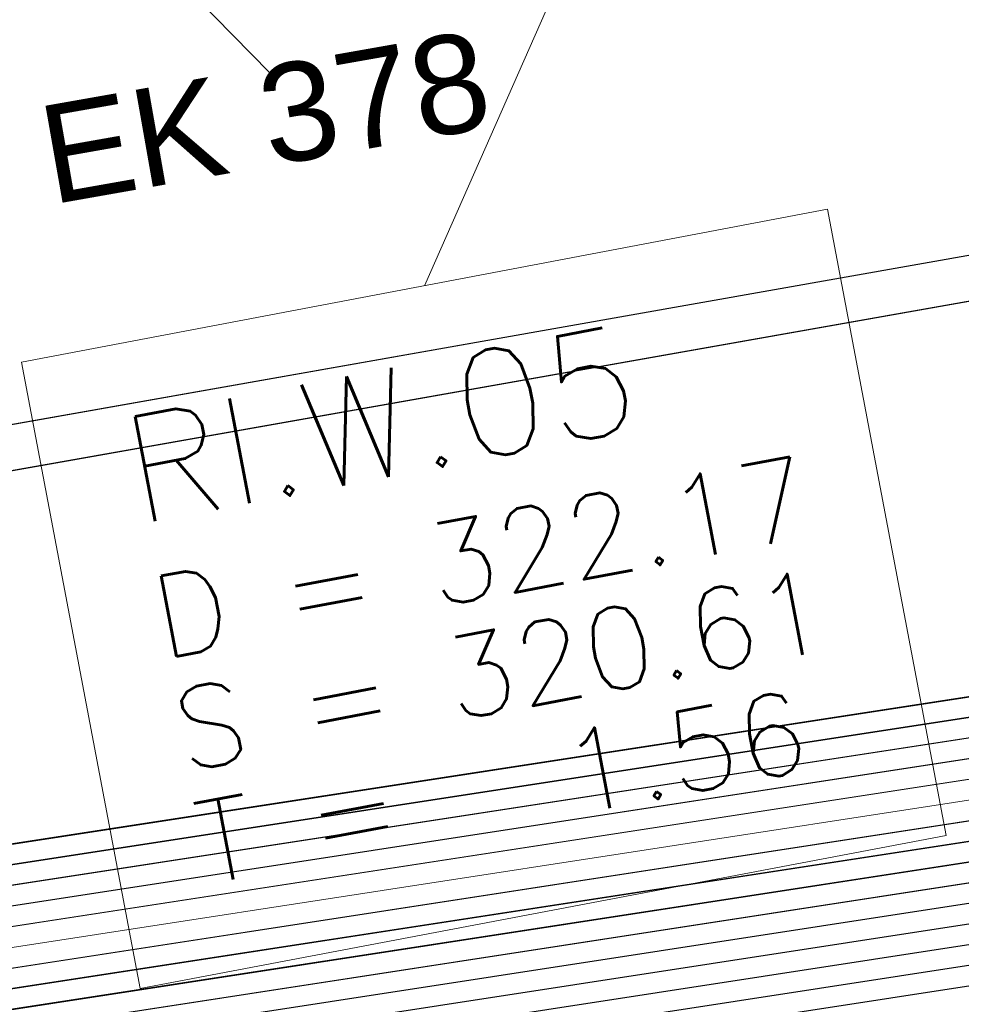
# Model space of a CAD drawing. Header units: metres. Extents: x -502 to 161, y -108 to 174.
# Tile 469 of 656: x -80.48 to -78.19, y -18.85 to -16.45. Entities that reach past the tile are written whole.
import ezdxf

# ---------------------------------------------------------------- set-up
doc = ezdxf.new("R2010")
doc.units = ezdxf.units.M
doc.header["$LTSCALE"] = 0.1
for name, color, linetype in [('BRI31-005.05-5p02-Koordinierung Lageplan 4. BA ZOB West 2022-06-15', 7, 'Continuous'), ('BRI31-005.06-5f07-Koordinierung Lageplan 4. BA ZOB Fernbusbahnh', 7, 'Continuous'), ('BRI32-005.02-5f05-Koordinierung Schemaplan 4 BA ZOB Teilbereich', 7, 'Continuous'), ('BRI32-005.03-5f06-Koordinierung Schemaplan 4 BA ZOB Teilbereich 2 Ost - Bahnhofsallee 2023-01-21', 7, 'Continuous')]:
    doc.layers.add(name, color=color, linetype=linetype)
doc.styles.add('Arial', font='arial.ttf')
doc.styles.add('Txt', font='txt_____.ttf')

msp = doc.modelspace()

# ---------------------------------------------------------------- linework, layer by layer
at = {"layer": 'BRI31-005.05-5p02-Koordinierung Lageplan 4. BA ZOB West 2022-06-15', "color": 6, "linetype": 'Continuous', "lineweight": 25, "true_color": 0xff00ff, "transparency": 33554687, "flags": 128}
for points in [[(-12.8197, -7.1584), (-13.0948, -7.1684), (-17.6753, -7.3484), (-25.0233, -7.7685), (-29.4119, -8.0888), (-36.588, -9.7298), (-36.8022, -9.7791), (-48.761, -11.229), (-54.8582, -12.3594), (-60.5568, -13.5195), (-72.2392, -15.9794), (-83.9386, -18.0493), (-95.7552, -20.2994), (-107.5641, -22.6294), (-119.3715, -24.8394), (-124.8625, -26.009), (-126.093, -26.1489), (-127.2478, -26.3291), (-138.8097, -28.3993), (-150.5411, -30.6494), (-156.6329, -31.8278), (-162.3974, -31.1788), (-174.3003, -29.339)], [(-174.3171, -29.4477), (-162.412, -31.2879), (-156.6285, -31.939), (-150.5203, -30.7574), (-138.7897, -28.5075), (-127.2296, -26.4376), (-126.0783, -26.2579), (-124.8448, -26.1177), (-119.3499, -24.9473), (-107.5433, -22.7374), (-95.7342, -20.4074), (-83.9188, -18.1575), (-72.2182, -16.0874), (-60.5345, -13.6272), (-54.8372, -12.4674), (-48.7444, -11.3378), (-36.7832, -9.8876), (-36.5634, -9.837), (-29.3955, -8.1979), (-25.0161, -7.8783), (-17.67, -7.4583), (-13.0906, -7.2783), (-12.8157, -7.2683)]]:
    msp.add_lwpolyline(points, dxfattribs=at)
at = {"layer": 'BRI31-005.05-5p02-Koordinierung Lageplan 4. BA ZOB West 2022-06-15', "color": 190, "linetype": 'Continuous', "lineweight": 35, "true_color": 0x7f00ff, "transparency": 33554687, "flags": 128}
for points in [[(-55.7007, -13.3634), (-59.4327, -13.9934), (-61.4087, -14.3464), (-62.2647, -14.4984), (-62.6667, -14.5974), (-62.8907, -14.7334), (-63.5967, -15.2334), (-64.4177, -15.8004), (-64.8657, -15.8864), (-69.7037, -16.7484), (-75.4637, -17.6884), (-81.7337, -18.6534), (-88.9077, -20.0034), (-93.6827, -20.7334), (-98.9647, -21.6334), (-104.5957, -22.9234), (-121.8907, -26.2934), (-126.8117, -27.2034), (-150.4477, -31.7134), (-157.1307, -33.0134), (-162.7687, -32.1234), (-174.7807, -30.4434), (-178.1477, -29.6134), (-179.1357, -29.4334)], [(-55.6927, -13.4124), (-59.4247, -14.0424), (-59.9157, -14.1304), (-61.3997, -14.3954), (-62.2547, -14.5474), (-62.6477, -14.6444), (-62.8637, -14.7754), (-63.5677, -15.2744), (-64.3977, -15.8474), (-64.8567, -15.9354), (-69.6957, -16.7974), (-75.4547, -17.7374), (-81.7247, -18.7024), (-88.8997, -20.0524), (-93.6747, -20.7824), (-98.9547, -21.6824)]]:
    msp.add_lwpolyline(points, dxfattribs=at)
at = {"layer": 'BRI31-005.05-5p02-Koordinierung Lageplan 4. BA ZOB West 2022-06-15', "color": 250, "linetype": 'Continuous', "lineweight": 25, "true_color": 0x333333, "transparency": 33554687, "flags": 128}
for points in [[(-55.6847, -13.4614), (-59.4167, -14.0914), (-59.9067, -14.1794), (-61.3907, -14.4444), (-62.2447, -14.5964), (-62.6287, -14.6914), (-62.8367, -14.8174), (-63.5387, -15.3154), (-64.3777, -15.8944), (-64.8477, -15.9844), (-69.6877, -16.8464), (-75.4457, -17.7864), (-81.7157, -18.7514), (-88.8917, -20.1014), (-93.6667, -20.8314), (-98.9447, -21.7314)], [(-55.6767, -13.5104), (-59.4087, -14.1404), (-59.8977, -14.2284), (-61.3817, -14.4934), (-62.2347, -14.6454), (-62.6097, -14.7384), (-62.8097, -14.8594), (-63.5097, -15.3564), (-64.3577, -15.9414), (-64.8387, -16.0334), (-69.6797, -16.8954), (-75.4367, -17.8354), (-81.7067, -18.8004), (-88.8837, -20.1504), (-93.6587, -20.8804), (-98.9347, -21.7804)], [(-179.1357, -29.7394), (-178.2047, -29.9074), (-176.5237, -30.3244), (-174.8367, -30.8434), (-162.8247, -32.5154), (-157.1227, -33.4214), (-150.6707, -32.1644), (-150.3757, -32.1054), (-126.7397, -27.5954), (-121.8107, -26.6854), (-104.5117, -23.3154), (-93.6067, -21.1744), (-88.8337, -20.4444), (-81.6527, -19.0944), (-75.3827, -18.1294), (-69.6317, -17.1894), (-64.2647, -16.2324), (-63.2977, -15.6984), (-62.6077, -15.0894), (-62.1947, -14.8414), (-59.6597, -14.3864), (-59.3767, -14.3364), (-55.6447, -13.7064)], [(-55.6367, -13.7554), (-59.3687, -14.3854), (-59.6507, -14.4354), (-62.1767, -14.8894), (-62.5777, -15.1304), (-63.2687, -15.7394), (-64.2477, -16.2804), (-69.6237, -17.2384), (-75.3737, -18.1784), (-81.6437, -19.1434), (-88.8257, -20.4934), (-93.5977, -21.2234), (-104.5017, -23.3644), (-121.8007, -26.7344), (-126.7307, -27.6444), (-150.3667, -32.1544), (-150.6607, -32.2134), (-157.1217, -33.4724), (-162.8317, -32.5644), (-174.8437, -30.8934), (-176.5357, -30.3734), (-178.2147, -29.9564), (-179.1357, -29.7904)], [(-55.6287, -13.8044), (-59.3607, -14.4344), (-59.6427, -14.4844), (-62.1587, -14.9374), (-62.5477, -15.1714), (-63.2397, -15.7804), (-64.2307, -16.3284), (-69.6157, -17.2874), (-75.3647, -18.2274), (-81.6347, -19.1924), (-88.8177, -20.5424), (-93.5887, -21.2724), (-104.4917, -23.4134), (-121.7907, -26.7834), (-126.7217, -27.6934), (-150.3577, -32.2034), (-150.6507, -32.2624), (-157.1207, -33.5234), (-162.8387, -32.6134), (-174.8507, -30.9434), (-176.5477, -30.4224), (-178.2247, -30.0054), (-179.1357, -29.8414)], [(-55.6207, -13.8534), (-59.3527, -14.4834), (-59.6277, -14.5324), (-62.1407, -14.9854), (-62.5177, -15.2124), (-63.2107, -15.8214), (-64.2137, -16.3764), (-69.6077, -17.3364), (-75.3557, -18.2764), (-81.6257, -19.2414), (-88.8097, -20.5914), (-93.5797, -21.3214), (-104.4817, -23.4624), (-121.7807, -26.8324), (-126.7127, -27.7424), (-150.3487, -32.2524), (-150.6407, -32.3114), (-157.1197, -33.5744), (-162.8457, -32.6624), (-174.8577, -30.9934), (-176.5597, -30.4714), (-178.2347, -30.0544), (-179.1357, -29.8924)], [(-55.6127, -13.9024), (-59.3447, -14.5324), (-59.6247, -14.5824), (-62.1227, -15.0334), (-62.4877, -15.2534), (-63.1817, -15.8624), (-64.1967, -16.4244), (-69.5997, -17.3854), (-75.3467, -18.3254), (-81.6167, -19.2904), (-88.8017, -20.6404), (-93.5707, -21.3704), (-104.4717, -23.5114), (-121.7707, -26.8814), (-126.7037, -27.7914), (-150.3397, -32.3014), (-150.6307, -32.3604), (-157.1187, -33.6254), (-162.8527, -32.7114), (-174.8647, -31.0434), (-176.5717, -30.5204), (-178.2447, -30.1034), (-179.1357, -29.9434)], [(-55.6047, -13.9514), (-59.3367, -14.5814), (-62.1047, -15.0814), (-62.4577, -15.2944), (-63.1527, -15.9034), (-64.1797, -16.4724), (-69.5917, -17.4344), (-75.3377, -18.3744), (-81.6077, -19.3394), (-88.7937, -20.6894), (-93.5617, -21.4194), (-104.4617, -23.5604), (-121.7607, -26.9304), (-126.6947, -27.8404), (-150.3307, -32.3504), (-150.6207, -32.4094), (-157.1177, -33.6764), (-162.8597, -32.7604), (-174.8717, -31.0934), (-176.5837, -30.5694), (-178.2547, -30.1524), (-179.1357, -29.9944)], [(-62.5057, -14.9114), (-62.7017, -15.0274), (-63.4007, -15.5204), (-64.2987, -16.1364), (-69.6477, -17.0914), (-75.4007, -18.0314), (-81.6707, -18.9964), (-88.8497, -20.3464), (-93.6247, -21.0764), (-104.5317, -23.2174), (-121.8307, -26.5874), (-126.7577, -27.4974), (-150.3937, -32.0074), (-150.6907, -32.0664), (-157.1247, -33.3194), (-162.8107, -32.4174), (-174.8227, -30.7434), (-176.4997, -30.2264), (-178.1847, -29.8094), (-179.1357, -29.6374)], [(-62.4797, -14.9544), (-62.6747, -15.0694), (-63.3727, -15.5614), (-64.2817, -16.1844), (-69.6397, -17.1404), (-75.3917, -18.0804), (-81.6617, -19.0454), (-88.8417, -20.3954), (-93.6157, -21.1254), (-104.5217, -23.2664), (-121.8207, -26.6364), (-126.7487, -27.5464), (-150.3847, -32.0564), (-150.6807, -32.1154), (-157.1237, -33.3704), (-162.8177, -32.4664), (-174.8297, -30.7934), (-176.5117, -30.2754), (-178.1947, -29.8584), (-179.1357, -29.6884)]]:
    msp.add_lwpolyline(points, dxfattribs=at)
at = {"layer": 'BRI31-005.05-5p02-Koordinierung Lageplan 4. BA ZOB West 2022-06-15', "color": 116, "linetype": 'Continuous', "lineweight": 13, "true_color": 0x007f3f, "transparency": 33554687, "flags": 128}
for points in [[(-98.8977, -21.7234), (-93.6667, -20.8304), (-88.8927, -20.1004), (-81.7147, -18.7504), (-75.4437, -17.7854), (-69.6887, -16.8454), (-64.8477, -15.9844), (-64.3767, -15.8944), (-63.5377, -15.3154), (-62.8377, -14.8174), (-62.6297, -14.6924), (-62.2457, -14.5964), (-61.3907, -14.4444), (-59.9067, -14.1794), (-59.4177, -14.0904), (-55.6847, -13.4604)], [(-98.9347, -21.7804), (-93.6587, -20.8794), (-88.8847, -20.1494), (-81.7057, -18.7994), (-75.4347, -17.8344), (-69.6807, -16.8944), (-64.8387, -16.0334), (-64.3567, -15.9414), (-63.5087, -15.3564), (-62.8107, -14.8594), (-62.6107, -14.7394), (-62.2357, -14.6454), (-61.3817, -14.4934), (-59.8977, -14.2284), (-59.4097, -14.1394), (-55.6767, -13.5094)], [(-55.6527, -13.6584), (-59.3837, -14.2884), (-59.8707, -14.3754), (-61.3547, -14.6404), (-62.2037, -14.7924), (-62.5517, -14.8784), (-62.7277, -14.9854), (-63.4237, -15.4794), (-64.2987, -16.0824), (-64.8117, -16.1804), (-69.6547, -17.0434), (-75.4117, -17.9834), (-81.6807, -18.9484), (-88.8587, -20.2984), (-93.6347, -21.0284), (-98.8577, -21.9194)], [(-55.6447, -13.7074), (-59.3757, -14.3374), (-59.8617, -14.4244), (-61.3457, -14.6894), (-62.1937, -14.8414), (-62.5327, -14.9254), (-62.7007, -15.0274), (-63.3947, -15.5204), (-64.2787, -16.1294), (-64.8027, -16.2294), (-69.6467, -17.0924), (-75.4027, -18.0324), (-81.6717, -18.9974), (-88.8507, -20.3474), (-93.6267, -21.0774), (-98.8947, -21.9764)]]:
    msp.add_lwpolyline(points, dxfattribs=at)
at = {"layer": 'BRI31-005.05-5p02-Koordinierung Lageplan 4. BA ZOB West 2022-06-15', "color": 251, "linetype": 'Continuous', "lineweight": 13, "true_color": 0x5b5b5b, "transparency": 33554687, "flags": 128}
for points in [[(-55.6687, -13.5594), (-59.4007, -14.1894), (-59.8887, -14.2774), (-61.3727, -14.5424), (-62.2247, -14.6944), (-62.5907, -14.7854), (-62.7827, -14.9014), (-63.4807, -15.3974), (-64.3377, -15.9884), (-64.8297, -16.0824), (-69.6717, -16.9444), (-75.4277, -17.8844), (-81.6977, -18.8494), (-88.8757, -20.1994), (-93.6507, -20.9294), (-98.8777, -21.8214)], [(-55.6607, -13.6084), (-59.3927, -14.2384), (-59.8797, -14.3264), (-61.3637, -14.5914), (-62.2147, -14.7434), (-62.5717, -14.8324), (-62.7557, -14.9434), (-63.4517, -15.4384), (-64.3177, -16.0354), (-64.8207, -16.1314), (-69.6637, -16.9934), (-75.4187, -17.9334), (-81.6887, -18.8984), (-88.8677, -20.2484), (-93.6427, -20.9784), (-98.9147, -21.8784)]]:
    msp.add_lwpolyline(points, dxfattribs=at)
at = {"layer": 'BRI31-005.06-5f07-Koordinierung Lageplan 4. BA ZOB Fernbusbahnh', "color": 190, "linetype": 'Continuous', "lineweight": 30, "true_color": 0x7f00ff, "transparency": 33554687, "flags": 128}
for points in [[(-55.7007, -13.3634), (-59.4327, -13.9934), (-61.4087, -14.3464), (-62.2647, -14.4984), (-62.6667, -14.5974), (-62.8907, -14.7334), (-63.5967, -15.2334), (-64.4177, -15.8004), (-64.8657, -15.8864), (-69.7037, -16.7484), (-75.4637, -17.6884), (-81.7337, -18.6534), (-88.9077, -20.0034), (-93.6827, -20.7334), (-98.9647, -21.6334), (-104.5957, -22.9234), (-121.8907, -26.2934), (-126.8117, -27.2034), (-150.4477, -31.7134), (-157.1307, -33.0134), (-162.7687, -32.1234), (-174.7807, -30.4434), (-178.1477, -29.6134), (-179.1357, -29.4334)], [(-55.6927, -13.4124), (-59.4247, -14.0424), (-59.9157, -14.1304), (-61.3997, -14.3954), (-62.2547, -14.5474), (-62.6477, -14.6444), (-62.8637, -14.7754), (-63.5677, -15.2744), (-64.3977, -15.8474), (-64.8567, -15.9354), (-69.6957, -16.7974), (-75.4547, -17.7374), (-81.7247, -18.7024), (-88.8997, -20.0524), (-93.6747, -20.7824), (-98.9547, -21.6824)]]:
    msp.add_lwpolyline(points, dxfattribs=at)
at = {"layer": 'BRI31-005.06-5f07-Koordinierung Lageplan 4. BA ZOB Fernbusbahnh', "color": 250, "linetype": 'Continuous', "lineweight": 20, "true_color": 0x333333, "transparency": 33554687, "flags": 128}
for points in [[(-55.6847, -13.4614), (-59.4167, -14.0914), (-59.9067, -14.1794), (-61.3907, -14.4444), (-62.2447, -14.5964), (-62.6287, -14.6914), (-62.8367, -14.8174), (-63.5387, -15.3154), (-64.3777, -15.8944), (-64.8477, -15.9844), (-69.6877, -16.8464), (-75.4457, -17.7864), (-81.7157, -18.7514), (-88.8917, -20.1014), (-93.6667, -20.8314), (-98.9447, -21.7314)], [(-55.6767, -13.5104), (-59.4087, -14.1404), (-59.8977, -14.2284), (-61.3817, -14.4934), (-62.2347, -14.6454), (-62.6097, -14.7384), (-62.8097, -14.8594), (-63.5097, -15.3564), (-64.3577, -15.9414), (-64.8387, -16.0334), (-69.6797, -16.8954), (-75.4367, -17.8354), (-81.7067, -18.8004), (-88.8837, -20.1504), (-93.6587, -20.8804), (-98.9347, -21.7804)], [(-179.1357, -29.7394), (-178.2047, -29.9074), (-176.5237, -30.3244), (-174.8367, -30.8434), (-162.8247, -32.5154), (-157.1227, -33.4214), (-150.6707, -32.1644), (-150.3757, -32.1054), (-126.7397, -27.5954), (-121.8107, -26.6854), (-104.5117, -23.3154), (-93.6067, -21.1744), (-88.8337, -20.4444), (-81.6527, -19.0944), (-75.3827, -18.1294), (-69.6317, -17.1894), (-64.2647, -16.2324), (-63.2977, -15.6984), (-62.6077, -15.0894), (-62.1947, -14.8414), (-59.6597, -14.3864), (-59.3767, -14.3364), (-55.6447, -13.7064)], [(-55.6367, -13.7554), (-59.3687, -14.3854), (-59.6507, -14.4354), (-62.1767, -14.8894), (-62.5777, -15.1304), (-63.2687, -15.7394), (-64.2477, -16.2804), (-69.6237, -17.2384), (-75.3737, -18.1784), (-81.6437, -19.1434), (-88.8257, -20.4934), (-93.5977, -21.2234), (-104.5017, -23.3644), (-121.8007, -26.7344), (-126.7307, -27.6444), (-150.3667, -32.1544), (-150.6607, -32.2134), (-157.1217, -33.4724), (-162.8317, -32.5644), (-174.8437, -30.8934), (-176.5357, -30.3734), (-178.2147, -29.9564), (-179.1357, -29.7904)], [(-55.6287, -13.8044), (-59.3607, -14.4344), (-59.6427, -14.4844), (-62.1587, -14.9374), (-62.5477, -15.1714), (-63.2397, -15.7804), (-64.2307, -16.3284), (-69.6157, -17.2874), (-75.3647, -18.2274), (-81.6347, -19.1924), (-88.8177, -20.5424), (-93.5887, -21.2724), (-104.4917, -23.4134), (-121.7907, -26.7834), (-126.7217, -27.6934), (-150.3577, -32.2034), (-150.6507, -32.2624), (-157.1207, -33.5234), (-162.8387, -32.6134), (-174.8507, -30.9434), (-176.5477, -30.4224), (-178.2247, -30.0054), (-179.1357, -29.8414)], [(-55.6207, -13.8534), (-59.3527, -14.4834), (-59.6277, -14.5324), (-62.1407, -14.9854), (-62.5177, -15.2124), (-63.2107, -15.8214), (-64.2137, -16.3764), (-69.6077, -17.3364), (-75.3557, -18.2764), (-81.6257, -19.2414), (-88.8097, -20.5914), (-93.5797, -21.3214), (-104.4817, -23.4624), (-121.7807, -26.8324), (-126.7127, -27.7424), (-150.3487, -32.2524), (-150.6407, -32.3114), (-157.1197, -33.5744), (-162.8457, -32.6624), (-174.8577, -30.9934), (-176.5597, -30.4714), (-178.2347, -30.0544), (-179.1357, -29.8924)], [(-55.6127, -13.9024), (-59.3447, -14.5324), (-59.6247, -14.5824), (-62.1227, -15.0334), (-62.4877, -15.2534), (-63.1817, -15.8624), (-64.1967, -16.4244), (-69.5997, -17.3854), (-75.3467, -18.3254), (-81.6167, -19.2904), (-88.8017, -20.6404), (-93.5707, -21.3704), (-104.4717, -23.5114), (-121.7707, -26.8814), (-126.7037, -27.7914), (-150.3397, -32.3014), (-150.6307, -32.3604), (-157.1187, -33.6254), (-162.8527, -32.7114), (-174.8647, -31.0434), (-176.5717, -30.5204), (-178.2447, -30.1034), (-179.1357, -29.9434)], [(-55.6047, -13.9514), (-59.3367, -14.5814), (-62.1047, -15.0814), (-62.4577, -15.2944), (-63.1527, -15.9034), (-64.1797, -16.4724), (-69.5917, -17.4344), (-75.3377, -18.3744), (-81.6077, -19.3394), (-88.7937, -20.6894), (-93.5617, -21.4194), (-104.4617, -23.5604), (-121.7607, -26.9304), (-126.6947, -27.8404), (-150.3307, -32.3504), (-150.6207, -32.4094), (-157.1177, -33.6764), (-162.8597, -32.7604), (-174.8717, -31.0934), (-176.5837, -30.5694), (-178.2547, -30.1524), (-179.1357, -29.9944)], [(-62.5057, -14.9114), (-62.7017, -15.0274), (-63.4007, -15.5204), (-64.2987, -16.1364), (-69.6477, -17.0914), (-75.4007, -18.0314), (-81.6707, -18.9964), (-88.8497, -20.3464), (-93.6247, -21.0764), (-104.5317, -23.2174), (-121.8307, -26.5874), (-126.7577, -27.4974), (-150.3937, -32.0074), (-150.6907, -32.0664), (-157.1247, -33.3194), (-162.8107, -32.4174), (-174.8227, -30.7434), (-176.4997, -30.2264), (-178.1847, -29.8094), (-179.1357, -29.6374)], [(-62.4797, -14.9544), (-62.6747, -15.0694), (-63.3727, -15.5614), (-64.2817, -16.1844), (-69.6397, -17.1404), (-75.3917, -18.0804), (-81.6617, -19.0454), (-88.8417, -20.3954), (-93.6157, -21.1254), (-104.5217, -23.2664), (-121.8207, -26.6364), (-126.7487, -27.5464), (-150.3847, -32.0564), (-150.6807, -32.1154), (-157.1237, -33.3704), (-162.8177, -32.4664), (-174.8297, -30.7934), (-176.5117, -30.2754), (-178.1947, -29.8584), (-179.1357, -29.6884)]]:
    msp.add_lwpolyline(points, dxfattribs=at)
at = {"layer": 'BRI32-005.02-5f05-Koordinierung Schemaplan 4 BA ZOB Teilbereich', "color": 6, "linetype": 'Continuous', "lineweight": 25, "true_color": 0xff00ff, "transparency": 33554687, "flags": 128}
for points in [[(-12.8197, -7.1584), (-13.0948, -7.1684), (-17.6753, -7.3484), (-25.0233, -7.7685), (-29.4119, -8.0888), (-36.588, -9.7298), (-36.8022, -9.7791), (-48.761, -11.229), (-54.8582, -12.3594), (-60.5568, -13.5195), (-72.2392, -15.9794), (-83.9386, -18.0493), (-95.7552, -20.2994), (-107.5641, -22.6294), (-119.3715, -24.8394), (-124.8625, -26.009), (-126.093, -26.1489), (-127.2478, -26.3291), (-138.8097, -28.3993), (-150.5411, -30.6494), (-156.6329, -31.8278), (-162.3974, -31.1788), (-174.3003, -29.339)], [(-174.3171, -29.4477), (-162.412, -31.2879), (-156.6285, -31.939), (-150.5203, -30.7574), (-138.7897, -28.5075), (-127.2296, -26.4376), (-126.0783, -26.2579), (-124.8448, -26.1177), (-119.3499, -24.9473), (-107.5433, -22.7374), (-95.7342, -20.4074), (-83.9188, -18.1575), (-72.2182, -16.0874), (-60.5345, -13.6272), (-54.8372, -12.4674), (-48.7444, -11.3378), (-36.7832, -9.8876), (-36.5634, -9.837), (-29.3955, -8.1979), (-25.0161, -7.8783), (-17.67, -7.4583), (-13.0906, -7.2783), (-12.8157, -7.2683)]]:
    msp.add_lwpolyline(points, dxfattribs=at)
at = {"layer": 'BRI32-005.02-5f05-Koordinierung Schemaplan 4 BA ZOB Teilbereich', "color": 190, "linetype": 'Continuous', "lineweight": 35, "true_color": 0x7f00ff, "transparency": 33554687, "flags": 128}
for points in [[(-55.7007, -13.3634), (-59.4327, -13.9934), (-61.4087, -14.3464), (-62.2647, -14.4984), (-62.6667, -14.5974), (-62.8907, -14.7334), (-63.5967, -15.2334), (-64.4177, -15.8004), (-64.8657, -15.8864), (-69.7037, -16.7484), (-75.4637, -17.6884), (-81.7337, -18.6534), (-88.9077, -20.0034), (-93.6827, -20.7334), (-98.9647, -21.6334), (-104.5957, -22.9234), (-121.8907, -26.2934), (-126.8117, -27.2034), (-150.4477, -31.7134), (-157.1307, -33.0134), (-162.7687, -32.1234), (-174.7807, -30.4434), (-178.1477, -29.6134), (-179.1357, -29.4334)], [(-55.6927, -13.4124), (-59.4247, -14.0424), (-59.9157, -14.1304), (-61.3997, -14.3954), (-62.2547, -14.5474), (-62.6477, -14.6444), (-62.8637, -14.7754), (-63.5677, -15.2744), (-64.3977, -15.8474), (-64.8567, -15.9354), (-69.6957, -16.7974), (-75.4547, -17.7374), (-81.7247, -18.7024), (-88.8997, -20.0524), (-93.6747, -20.7824), (-98.9547, -21.6824)]]:
    msp.add_lwpolyline(points, dxfattribs=at)
at = {"layer": 'BRI32-005.02-5f05-Koordinierung Schemaplan 4 BA ZOB Teilbereich', "color": 250, "linetype": 'Continuous', "lineweight": 25, "true_color": 0x333333, "transparency": 33554687, "flags": 128}
for points in [[(-55.6847, -13.4614), (-59.4167, -14.0914), (-59.9067, -14.1794), (-61.3907, -14.4444), (-62.2447, -14.5964), (-62.6287, -14.6914), (-62.8367, -14.8174), (-63.5387, -15.3154), (-64.3777, -15.8944), (-64.8477, -15.9844), (-69.6877, -16.8464), (-75.4457, -17.7864), (-81.7157, -18.7514), (-88.8917, -20.1014), (-93.6667, -20.8314), (-98.9447, -21.7314)], [(-55.6767, -13.5104), (-59.4087, -14.1404), (-59.8977, -14.2284), (-61.3817, -14.4934), (-62.2347, -14.6454), (-62.6097, -14.7384), (-62.8097, -14.8594), (-63.5097, -15.3564), (-64.3577, -15.9414), (-64.8387, -16.0334), (-69.6797, -16.8954), (-75.4367, -17.8354), (-81.7067, -18.8004), (-88.8837, -20.1504), (-93.6587, -20.8804), (-98.9347, -21.7804)], [(-179.1357, -29.7394), (-178.2047, -29.9074), (-176.5237, -30.3244), (-174.8367, -30.8434), (-162.8247, -32.5154), (-157.1227, -33.4214), (-150.6707, -32.1644), (-150.3757, -32.1054), (-126.7397, -27.5954), (-121.8107, -26.6854), (-104.5117, -23.3154), (-93.6067, -21.1744), (-88.8337, -20.4444), (-81.6527, -19.0944), (-75.3827, -18.1294), (-69.6317, -17.1894), (-64.2647, -16.2324), (-63.2977, -15.6984), (-62.6077, -15.0894), (-62.1947, -14.8414), (-59.6597, -14.3864), (-59.3767, -14.3364), (-55.6447, -13.7064)], [(-55.6367, -13.7554), (-59.3687, -14.3854), (-59.6507, -14.4354), (-62.1767, -14.8894), (-62.5777, -15.1304), (-63.2687, -15.7394), (-64.2477, -16.2804), (-69.6237, -17.2384), (-75.3737, -18.1784), (-81.6437, -19.1434), (-88.8257, -20.4934), (-93.5977, -21.2234), (-104.5017, -23.3644), (-121.8007, -26.7344), (-126.7307, -27.6444), (-150.3667, -32.1544), (-150.6607, -32.2134), (-157.1217, -33.4724), (-162.8317, -32.5644), (-174.8437, -30.8934), (-176.5357, -30.3734), (-178.2147, -29.9564), (-179.1357, -29.7904)], [(-55.6287, -13.8044), (-59.3607, -14.4344), (-59.6427, -14.4844), (-62.1587, -14.9374), (-62.5477, -15.1714), (-63.2397, -15.7804), (-64.2307, -16.3284), (-69.6157, -17.2874), (-75.3647, -18.2274), (-81.6347, -19.1924), (-88.8177, -20.5424), (-93.5887, -21.2724), (-104.4917, -23.4134), (-121.7907, -26.7834), (-126.7217, -27.6934), (-150.3577, -32.2034), (-150.6507, -32.2624), (-157.1207, -33.5234), (-162.8387, -32.6134), (-174.8507, -30.9434), (-176.5477, -30.4224), (-178.2247, -30.0054), (-179.1357, -29.8414)], [(-55.6207, -13.8534), (-59.3527, -14.4834), (-59.6277, -14.5324), (-62.1407, -14.9854), (-62.5177, -15.2124), (-63.2107, -15.8214), (-64.2137, -16.3764), (-69.6077, -17.3364), (-75.3557, -18.2764), (-81.6257, -19.2414), (-88.8097, -20.5914), (-93.5797, -21.3214), (-104.4817, -23.4624), (-121.7807, -26.8324), (-126.7127, -27.7424), (-150.3487, -32.2524), (-150.6407, -32.3114), (-157.1197, -33.5744), (-162.8457, -32.6624), (-174.8577, -30.9934), (-176.5597, -30.4714), (-178.2347, -30.0544), (-179.1357, -29.8924)], [(-55.6127, -13.9024), (-59.3447, -14.5324), (-59.6247, -14.5824), (-62.1227, -15.0334), (-62.4877, -15.2534), (-63.1817, -15.8624), (-64.1967, -16.4244), (-69.5997, -17.3854), (-75.3467, -18.3254), (-81.6167, -19.2904), (-88.8017, -20.6404), (-93.5707, -21.3704), (-104.4717, -23.5114), (-121.7707, -26.8814), (-126.7037, -27.7914), (-150.3397, -32.3014), (-150.6307, -32.3604), (-157.1187, -33.6254), (-162.8527, -32.7114), (-174.8647, -31.0434), (-176.5717, -30.5204), (-178.2447, -30.1034), (-179.1357, -29.9434)], [(-55.6047, -13.9514), (-59.3367, -14.5814), (-62.1047, -15.0814), (-62.4577, -15.2944), (-63.1527, -15.9034), (-64.1797, -16.4724), (-69.5917, -17.4344), (-75.3377, -18.3744), (-81.6077, -19.3394), (-88.7937, -20.6894), (-93.5617, -21.4194), (-104.4617, -23.5604), (-121.7607, -26.9304), (-126.6947, -27.8404), (-150.3307, -32.3504), (-150.6207, -32.4094), (-157.1177, -33.6764), (-162.8597, -32.7604), (-174.8717, -31.0934), (-176.5837, -30.5694), (-178.2547, -30.1524), (-179.1357, -29.9944)]]:
    msp.add_lwpolyline(points, dxfattribs=at)
at = {"layer": 'BRI32-005.02-5f05-Koordinierung Schemaplan 4 BA ZOB Teilbereich', "color": 116, "linetype": 'Continuous', "lineweight": 13, "true_color": 0x007f3f, "transparency": 33554687, "flags": 128}
for points in [[(-98.8977, -21.7234), (-93.6667, -20.8304), (-88.8927, -20.1004), (-81.7147, -18.7504), (-75.4437, -17.7854), (-69.6887, -16.8454), (-64.8477, -15.9844), (-64.3767, -15.8944), (-63.5377, -15.3154), (-62.8377, -14.8174), (-62.6297, -14.6924), (-62.2457, -14.5964), (-61.3907, -14.4444), (-59.9067, -14.1794), (-59.4177, -14.0904), (-55.6847, -13.4604)], [(-98.9347, -21.7804), (-93.6587, -20.8794), (-88.8847, -20.1494), (-81.7057, -18.7994), (-75.4347, -17.8344), (-69.6807, -16.8944), (-64.8387, -16.0334), (-64.3567, -15.9414), (-63.5087, -15.3564), (-62.8107, -14.8594), (-62.6107, -14.7394), (-62.2357, -14.6454), (-61.3817, -14.4934), (-59.8977, -14.2284), (-59.4097, -14.1394), (-55.6767, -13.5094)], [(-97.8377, -17.4674), (-97.1877, -21.0354), (-96.9687, -21.3424), (-96.6307, -21.4384), (-93.6507, -20.9284), (-88.8767, -20.1984), (-81.6967, -18.8484), (-75.4257, -17.8834), (-69.6727, -16.9434), (-64.8297, -16.0824), (-64.3367, -15.9884), (-63.4797, -15.3974), (-62.7837, -14.9014), (-62.5917, -14.7864), (-62.2257, -14.6944), (-61.3727, -14.5424), (-59.8887, -14.2774), (-59.4017, -14.1884), (-55.6687, -13.5584)], [(-55.6527, -13.6584), (-59.3837, -14.2884), (-59.8707, -14.3754), (-61.3547, -14.6404), (-62.2037, -14.7924), (-62.5517, -14.8784), (-62.7277, -14.9854), (-63.4237, -15.4794), (-64.2987, -16.0824), (-64.8117, -16.1804), (-69.6547, -17.0434), (-75.4117, -17.9834), (-81.6807, -18.9484), (-88.8587, -20.2984), (-93.6347, -21.0284), (-98.8577, -21.9194)], [(-55.6447, -13.7074), (-59.3757, -14.3374), (-59.8617, -14.4244), (-61.3457, -14.6894), (-62.1937, -14.8414), (-62.5327, -14.9254), (-62.7007, -15.0274), (-63.3947, -15.5204), (-64.2787, -16.1294), (-64.8027, -16.2294), (-69.6467, -17.0924), (-75.4027, -18.0324), (-81.6717, -18.9974), (-88.8507, -20.3474), (-93.6267, -21.0774), (-98.8947, -21.9764)], [(-55.6367, -13.7564), (-59.3677, -14.3864), (-59.8527, -14.4734), (-61.3367, -14.7384), (-62.1837, -14.8904), (-62.5137, -14.9724), (-62.6737, -15.0694), (-63.3657, -15.5614), (-64.2587, -16.1764), (-64.7937, -16.2784), (-69.6387, -17.1414), (-75.3937, -18.0814), (-81.6627, -19.0464), (-88.8427, -20.3964), (-93.6187, -21.1264), (-96.6407, -21.6424), (-97.0907, -21.5164), (-97.3757, -21.1154), (-98.0337, -17.5034), (-97.8377, -17.4674)]]:
    msp.add_lwpolyline(points, dxfattribs=at)
at = {"layer": 'BRI32-005.02-5f05-Koordinierung Schemaplan 4 BA ZOB Teilbereich', "color": 251, "linetype": 'Continuous', "lineweight": 13, "true_color": 0x5b5b5b, "transparency": 33554687, "flags": 128}
for points in [[(-55.6687, -13.5594), (-59.4007, -14.1894), (-59.8887, -14.2774), (-61.3727, -14.5424), (-62.2247, -14.6944), (-62.5907, -14.7854), (-62.7827, -14.9014), (-63.4807, -15.3974), (-64.3377, -15.9884), (-64.8297, -16.0824), (-69.6717, -16.9444), (-75.4277, -17.8844), (-81.6977, -18.8494), (-88.8757, -20.1994), (-93.6507, -20.9294), (-98.8777, -21.8214)], [(-55.6607, -13.6084), (-59.3927, -14.2384), (-59.8797, -14.3264), (-61.3637, -14.5914), (-62.2147, -14.7434), (-62.5717, -14.8324), (-62.7557, -14.9434), (-63.4517, -15.4384), (-64.3177, -16.0354), (-64.8207, -16.1314), (-69.6637, -16.9934), (-75.4187, -17.9334), (-81.6887, -18.8984), (-88.8677, -20.2484), (-93.6427, -20.9784), (-98.9147, -21.8784)], [(-97.9357, -17.4854), (-97.2817, -21.0754), (-97.0297, -21.4294), (-96.6357, -21.5404), (-93.6347, -21.0274), (-88.8597, -20.2974), (-81.6797, -18.9474), (-75.4097, -17.9824), (-69.6557, -17.0424), (-64.8117, -16.1804), (-64.2977, -16.0824), (-63.4227, -15.4794), (-62.7287, -14.9854), (-62.5527, -14.8794), (-62.2047, -14.7924), (-61.3547, -14.6404), (-59.8707, -14.3754), (-59.3847, -14.2874), (-55.6527, -13.6574)]]:
    msp.add_lwpolyline(points, dxfattribs=at)
at = {"layer": 'BRI32-005.03-5f06-Koordinierung Schemaplan 4 BA ZOB Teilbereich 2 Ost - Bahnhofsallee 2023-01-21', "color": 1, "linetype": 'Continuous', "lineweight": 20, "true_color": 0xff0000, "transparency": 33554687}
msp.add_line((-78.5841, -15.037), (-79.4949, -17.1024), dxfattribs=at)
at = {"layer": 'BRI32-005.03-5f06-Koordinierung Schemaplan 4 BA ZOB Teilbereich 2 Ost - Bahnhofsallee 2023-01-21', "color": 1, "linetype": 'Continuous', "lineweight": 13, "true_color": 0xff0000, "transparency": 33554687}
msp.add_line((-80.6513, -15.7867), (-79.873, -16.5823), dxfattribs=at)
at = {"layer": 'BRI32-005.03-5f06-Koordinierung Schemaplan 4 BA ZOB Teilbereich 2 Ost - Bahnhofsallee 2023-01-21', "color": 6, "linetype": 'Continuous', "lineweight": 20, "true_color": 0xff00ff, "transparency": 33554687, "flags": 128}
for points in [[(-12.8197, -7.1584), (-13.0948, -7.1684), (-17.6753, -7.3484), (-25.0233, -7.7685), (-29.4119, -8.0888), (-36.588, -9.7298), (-36.8022, -9.7791), (-48.761, -11.229), (-54.8582, -12.3594), (-60.5568, -13.5195), (-72.2392, -15.9794), (-83.9386, -18.0493), (-95.7552, -20.2994), (-107.5641, -22.6294), (-119.3715, -24.8394), (-124.8625, -26.009), (-126.093, -26.1489), (-127.2478, -26.3291), (-138.8097, -28.3993), (-150.5411, -30.6494), (-156.6329, -31.8278), (-162.3974, -31.1788), (-174.3003, -29.339)], [(-174.3171, -29.4477), (-162.412, -31.2879), (-156.6285, -31.939), (-150.5203, -30.7574), (-138.7897, -28.5075), (-127.2296, -26.4376), (-126.0783, -26.2579), (-124.8448, -26.1177), (-119.3499, -24.9473), (-107.5433, -22.7374), (-95.7342, -20.4074), (-83.9188, -18.1575), (-72.2182, -16.0874), (-60.5345, -13.6272), (-54.8372, -12.4674), (-48.7444, -11.3378), (-36.7832, -9.8876), (-36.5634, -9.837), (-29.3955, -8.1979), (-25.0161, -7.8783), (-17.67, -7.4583), (-13.0906, -7.2783), (-12.8157, -7.2683)]]:
    msp.add_lwpolyline(points, dxfattribs=at)
at = {"layer": 'BRI32-005.03-5f06-Koordinierung Schemaplan 4 BA ZOB Teilbereich 2 Ost - Bahnhofsallee 2023-01-21', "color": 190, "linetype": 'Continuous', "lineweight": 30, "true_color": 0x7f00ff, "transparency": 33554687, "flags": 128}
for points in [[(-55.7007, -13.3634), (-59.4327, -13.9934), (-61.4087, -14.3464), (-62.2647, -14.4984), (-62.6667, -14.5974), (-62.8907, -14.7334), (-63.5967, -15.2334), (-64.4177, -15.8004), (-64.8657, -15.8864), (-69.7037, -16.7484), (-75.4637, -17.6884), (-81.7337, -18.6534), (-88.9077, -20.0034), (-93.6827, -20.7334), (-98.9647, -21.6334), (-104.5957, -22.9234), (-121.8907, -26.2934), (-126.8117, -27.2034), (-150.4477, -31.7134), (-157.1307, -33.0134), (-162.7687, -32.1234), (-174.7807, -30.4434), (-178.1477, -29.6134), (-179.1357, -29.4334)], [(-55.6927, -13.4124), (-59.4247, -14.0424), (-59.9157, -14.1304), (-61.3997, -14.3954), (-62.2547, -14.5474), (-62.6477, -14.6444), (-62.8637, -14.7754), (-63.5677, -15.2744), (-64.3977, -15.8474), (-64.8567, -15.9354), (-69.6957, -16.7974), (-75.4547, -17.7374), (-81.7247, -18.7024), (-88.8997, -20.0524), (-93.6747, -20.7824), (-98.9547, -21.6824)]]:
    msp.add_lwpolyline(points, dxfattribs=at)
at = {"layer": 'BRI32-005.03-5f06-Koordinierung Schemaplan 4 BA ZOB Teilbereich 2 Ost - Bahnhofsallee 2023-01-21', "color": 250, "linetype": 'Continuous', "lineweight": 20, "true_color": 0x333333, "transparency": 33554687, "flags": 128}
for points in [[(-55.6847, -13.4614), (-59.4167, -14.0914), (-59.9067, -14.1794), (-61.3907, -14.4444), (-62.2447, -14.5964), (-62.6287, -14.6914), (-62.8367, -14.8174), (-63.5387, -15.3154), (-64.3777, -15.8944), (-64.8477, -15.9844), (-69.6877, -16.8464), (-75.4457, -17.7864), (-81.7157, -18.7514), (-88.8917, -20.1014), (-93.6667, -20.8314), (-98.9447, -21.7314)], [(-55.6767, -13.5104), (-59.4087, -14.1404), (-59.8977, -14.2284), (-61.3817, -14.4934), (-62.2347, -14.6454), (-62.6097, -14.7384), (-62.8097, -14.8594), (-63.5097, -15.3564), (-64.3577, -15.9414), (-64.8387, -16.0334), (-69.6797, -16.8954), (-75.4367, -17.8354), (-81.7067, -18.8004), (-88.8837, -20.1504), (-93.6587, -20.8804), (-98.9347, -21.7804)], [(-179.1357, -29.7394), (-178.2047, -29.9074), (-176.5237, -30.3244), (-174.8367, -30.8434), (-162.8247, -32.5154), (-157.1227, -33.4214), (-150.6707, -32.1644), (-150.3757, -32.1054), (-126.7397, -27.5954), (-121.8107, -26.6854), (-104.5117, -23.3154), (-93.6067, -21.1744), (-88.8337, -20.4444), (-81.6527, -19.0944), (-75.3827, -18.1294), (-69.6317, -17.1894), (-64.2647, -16.2324), (-63.2977, -15.6984), (-62.6077, -15.0894), (-62.1947, -14.8414), (-59.6597, -14.3864), (-59.3767, -14.3364), (-55.6447, -13.7064)], [(-55.6367, -13.7554), (-59.3687, -14.3854), (-59.6507, -14.4354), (-62.1767, -14.8894), (-62.5777, -15.1304), (-63.2687, -15.7394), (-64.2477, -16.2804), (-69.6237, -17.2384), (-75.3737, -18.1784), (-81.6437, -19.1434), (-88.8257, -20.4934), (-93.5977, -21.2234), (-104.5017, -23.3644), (-121.8007, -26.7344), (-126.7307, -27.6444), (-150.3667, -32.1544), (-150.6607, -32.2134), (-157.1217, -33.4724), (-162.8317, -32.5644), (-174.8437, -30.8934), (-176.5357, -30.3734), (-178.2147, -29.9564), (-179.1357, -29.7904)], [(-55.6287, -13.8044), (-59.3607, -14.4344), (-59.6427, -14.4844), (-62.1587, -14.9374), (-62.5477, -15.1714), (-63.2397, -15.7804), (-64.2307, -16.3284), (-69.6157, -17.2874), (-75.3647, -18.2274), (-81.6347, -19.1924), (-88.8177, -20.5424), (-93.5887, -21.2724), (-104.4917, -23.4134), (-121.7907, -26.7834), (-126.7217, -27.6934), (-150.3577, -32.2034), (-150.6507, -32.2624), (-157.1207, -33.5234), (-162.8387, -32.6134), (-174.8507, -30.9434), (-176.5477, -30.4224), (-178.2247, -30.0054), (-179.1357, -29.8414)], [(-55.6207, -13.8534), (-59.3527, -14.4834), (-59.6277, -14.5324), (-62.1407, -14.9854), (-62.5177, -15.2124), (-63.2107, -15.8214), (-64.2137, -16.3764), (-69.6077, -17.3364), (-75.3557, -18.2764), (-81.6257, -19.2414), (-88.8097, -20.5914), (-93.5797, -21.3214), (-104.4817, -23.4624), (-121.7807, -26.8324), (-126.7127, -27.7424), (-150.3487, -32.2524), (-150.6407, -32.3114), (-157.1197, -33.5744), (-162.8457, -32.6624), (-174.8577, -30.9934), (-176.5597, -30.4714), (-178.2347, -30.0544), (-179.1357, -29.8924)], [(-55.6127, -13.9024), (-59.3447, -14.5324), (-59.6247, -14.5824), (-62.1227, -15.0334), (-62.4877, -15.2534), (-63.1817, -15.8624), (-64.1967, -16.4244), (-69.5997, -17.3854), (-75.3467, -18.3254), (-81.6167, -19.2904), (-88.8017, -20.6404), (-93.5707, -21.3704), (-104.4717, -23.5114), (-121.7707, -26.8814), (-126.7037, -27.7914), (-150.3397, -32.3014), (-150.6307, -32.3604), (-157.1187, -33.6254), (-162.8527, -32.7114), (-174.8647, -31.0434), (-176.5717, -30.5204), (-178.2447, -30.1034), (-179.1357, -29.9434)], [(-55.6047, -13.9514), (-59.3367, -14.5814), (-62.1047, -15.0814), (-62.4577, -15.2944), (-63.1527, -15.9034), (-64.1797, -16.4724), (-69.5917, -17.4344), (-75.3377, -18.3744), (-81.6077, -19.3394), (-88.7937, -20.6894), (-93.5617, -21.4194), (-104.4617, -23.5604), (-121.7607, -26.9304), (-126.6947, -27.8404), (-150.3307, -32.3504), (-150.6207, -32.4094), (-157.1177, -33.6764), (-162.8597, -32.7604), (-174.8717, -31.0934), (-176.5837, -30.5694), (-178.2547, -30.1524), (-179.1357, -29.9944)], [(-62.5057, -14.9114), (-62.7017, -15.0274), (-63.4007, -15.5204), (-64.2987, -16.1364), (-69.6477, -17.0914), (-75.4007, -18.0314), (-81.6707, -18.9964), (-88.8497, -20.3464), (-93.6247, -21.0764), (-104.5317, -23.2174), (-121.8307, -26.5874), (-126.7577, -27.4974), (-150.3937, -32.0074), (-150.6907, -32.0664), (-157.1247, -33.3194), (-162.8107, -32.4174), (-174.8227, -30.7434), (-176.4997, -30.2264), (-178.1847, -29.8094), (-179.1357, -29.6374)], [(-62.4797, -14.9544), (-62.6747, -15.0694), (-63.3727, -15.5614), (-64.2817, -16.1844), (-69.6397, -17.1404), (-75.3917, -18.0804), (-81.6617, -19.0454), (-88.8417, -20.3954), (-93.6157, -21.1254), (-104.5217, -23.2664), (-121.8207, -26.6364), (-126.7487, -27.5464), (-150.3847, -32.0564), (-150.6807, -32.1154), (-157.1237, -33.3704), (-162.8177, -32.4664), (-174.8297, -30.7934), (-176.5117, -30.2754), (-178.1947, -29.8584), (-179.1357, -29.6884)]]:
    msp.add_lwpolyline(points, dxfattribs=at)
at = {"layer": 'BRI32-005.03-5f06-Koordinierung Schemaplan 4 BA ZOB Teilbereich 2 Ost - Bahnhofsallee 2023-01-21', "color": 116, "linetype": 'Continuous', "lineweight": 9, "true_color": 0x007f3f, "transparency": 33554687, "flags": 128}
for points in [[(-98.8977, -21.7234), (-93.6667, -20.8304), (-88.8927, -20.1004), (-81.7147, -18.7504), (-75.4437, -17.7854), (-69.6887, -16.8454), (-64.8477, -15.9844), (-64.3767, -15.8944), (-63.5377, -15.3154), (-62.8377, -14.8174), (-62.6297, -14.6924), (-62.2457, -14.5964), (-61.3907, -14.4444), (-59.9067, -14.1794), (-59.4177, -14.0904), (-55.6847, -13.4604)], [(-98.9347, -21.7804), (-93.6587, -20.8794), (-88.8847, -20.1494), (-81.7057, -18.7994), (-75.4347, -17.8344), (-69.6807, -16.8944), (-64.8387, -16.0334), (-64.3567, -15.9414), (-63.5087, -15.3564), (-62.8107, -14.8594), (-62.6107, -14.7394), (-62.2357, -14.6454), (-61.3817, -14.4934), (-59.8977, -14.2284), (-59.4097, -14.1394), (-55.6767, -13.5094)], [(-97.8377, -17.4674), (-97.1877, -21.0354), (-96.9687, -21.3424), (-96.6307, -21.4384), (-93.6507, -20.9284), (-88.8767, -20.1984), (-81.6967, -18.8484), (-75.4257, -17.8834), (-69.6727, -16.9434), (-64.8297, -16.0824), (-64.3367, -15.9884), (-63.4797, -15.3974), (-62.7837, -14.9014), (-62.5917, -14.7864), (-62.2257, -14.6944), (-61.3727, -14.5424), (-59.8887, -14.2774), (-59.4017, -14.1884), (-55.6687, -13.5584)], [(-55.6527, -13.6584), (-59.3837, -14.2884), (-59.8707, -14.3754), (-61.3547, -14.6404), (-62.2037, -14.7924), (-62.5517, -14.8784), (-62.7277, -14.9854), (-63.4237, -15.4794), (-64.2987, -16.0824), (-64.8117, -16.1804), (-69.6547, -17.0434), (-75.4117, -17.9834), (-81.6807, -18.9484), (-88.8587, -20.2984), (-93.6347, -21.0284), (-98.8577, -21.9194)], [(-55.6447, -13.7074), (-59.3757, -14.3374), (-59.8617, -14.4244), (-61.3457, -14.6894), (-62.1937, -14.8414), (-62.5327, -14.9254), (-62.7007, -15.0274), (-63.3947, -15.5204), (-64.2787, -16.1294), (-64.8027, -16.2294), (-69.6467, -17.0924), (-75.4027, -18.0324), (-81.6717, -18.9974), (-88.8507, -20.3474), (-93.6267, -21.0774), (-98.8947, -21.9764)], [(-55.6367, -13.7564), (-59.3677, -14.3864), (-59.8527, -14.4734), (-61.3367, -14.7384), (-62.1837, -14.8904), (-62.5137, -14.9724), (-62.6737, -15.0694), (-63.3657, -15.5614), (-64.2587, -16.1764), (-64.7937, -16.2784), (-69.6387, -17.1414), (-75.3937, -18.0814), (-81.6627, -19.0464), (-88.8427, -20.3964), (-93.6187, -21.1264), (-96.6407, -21.6424), (-97.0907, -21.5164), (-97.3757, -21.1154), (-98.0337, -17.5034), (-97.8377, -17.4674)]]:
    msp.add_lwpolyline(points, dxfattribs=at)
at = {"layer": 'BRI32-005.03-5f06-Koordinierung Schemaplan 4 BA ZOB Teilbereich 2 Ost - Bahnhofsallee 2023-01-21', "color": 251, "linetype": 'Continuous', "lineweight": 9, "true_color": 0x5b5b5b, "transparency": 33554687, "flags": 128}
for points in [[(-55.6687, -13.5594), (-59.4007, -14.1894), (-59.8887, -14.2774), (-61.3727, -14.5424), (-62.2247, -14.6944), (-62.5907, -14.7854), (-62.7827, -14.9014), (-63.4807, -15.3974), (-64.3377, -15.9884), (-64.8297, -16.0824), (-69.6717, -16.9444), (-75.4277, -17.8844), (-81.6977, -18.8494), (-88.8757, -20.1994), (-93.6507, -20.9294), (-98.8777, -21.8214)], [(-55.6607, -13.6084), (-59.3927, -14.2384), (-59.8797, -14.3264), (-61.3637, -14.5914), (-62.2147, -14.7434), (-62.5717, -14.8324), (-62.7557, -14.9434), (-63.4517, -15.4384), (-64.3177, -16.0354), (-64.8207, -16.1314), (-69.6637, -16.9934), (-75.4187, -17.9334), (-81.6887, -18.8984), (-88.8677, -20.2484), (-93.6427, -20.9784), (-98.9147, -21.8784)], [(-97.9357, -17.4854), (-97.2817, -21.0754), (-97.0297, -21.4294), (-96.6357, -21.5404), (-93.6347, -21.0274), (-88.8597, -20.2974), (-81.6797, -18.9474), (-75.4097, -17.9824), (-69.6557, -17.0424), (-64.8117, -16.1804), (-64.2977, -16.0824), (-63.4227, -15.4794), (-62.7287, -14.9854), (-62.5527, -14.8794), (-62.2047, -14.7924), (-61.3547, -14.6404), (-59.8707, -14.3754), (-59.3847, -14.2874), (-55.6527, -13.6574)]]:
    msp.add_lwpolyline(points, dxfattribs=at)
at = {"layer": 'BRI32-005.03-5f06-Koordinierung Schemaplan 4 BA ZOB Teilbereich 2 Ost - Bahnhofsallee 2023-01-21', "color": 7, "linetype": 'Continuous', "lineweight": 13, "transparency": 33554687, "flags": 128}
msp.add_lwpolyline([(-80.4774, -17.2887), (-78.5124, -16.9161), (-78.2229, -18.4429), (-80.1879, -18.8155), (-80.4774, -17.2887)], dxfattribs=at)
at = {"layer": 'BRI32-005.03-5f06-Koordinierung Schemaplan 4 BA ZOB Teilbereich 2 Ost - Bahnhofsallee 2023-01-21', "color": 1, "linetype": 'Continuous', "lineweight": 20, "true_color": 0xff0000, "transparency": 33554687, "flags": 128}
msp.add_lwpolyline([(-80.4774, -17.2887), (-78.5124, -16.9161), (-78.2229, -18.4429), (-80.1879, -18.8155), (-80.4774, -17.2887)], dxfattribs=at)

# ---------------------------------------------------------------- texts
at = {"layer": 'BRI32-005.03-5f06-Koordinierung Schemaplan 4 BA ZOB Teilbereich 2 Ost - Bahnhofsallee 2023-01-21', "color": 1, "true_color": 0xff0000, "transparency": 33554687, "attachment_point": 1, "line_spacing_factor": 0.25}
for s, insert, char_height, rotation, style in [('EK 378', (-80.446, -16.6684), 0.24, 10.0084, 'Arial'), ('RI.W.05', (-80.2437, -17.4293), 0.26, 10.737, 'Txt'), ('D = 322.17', (-80.1703, -17.8164), 0.2, 10.737, 'Txt'), ('S = 320.61', (-80.1181, -18.0915), 0.2, 10.737, 'Txt'), ('T =   1.56', (-80.0659, -18.3666), 0.2, 10.737, 'Txt')]:
    msp.add_mtext(s, dxfattribs=dict(at, insert=insert, char_height=char_height, rotation=rotation, style=style))

doc.saveas('drawing.dxf')
